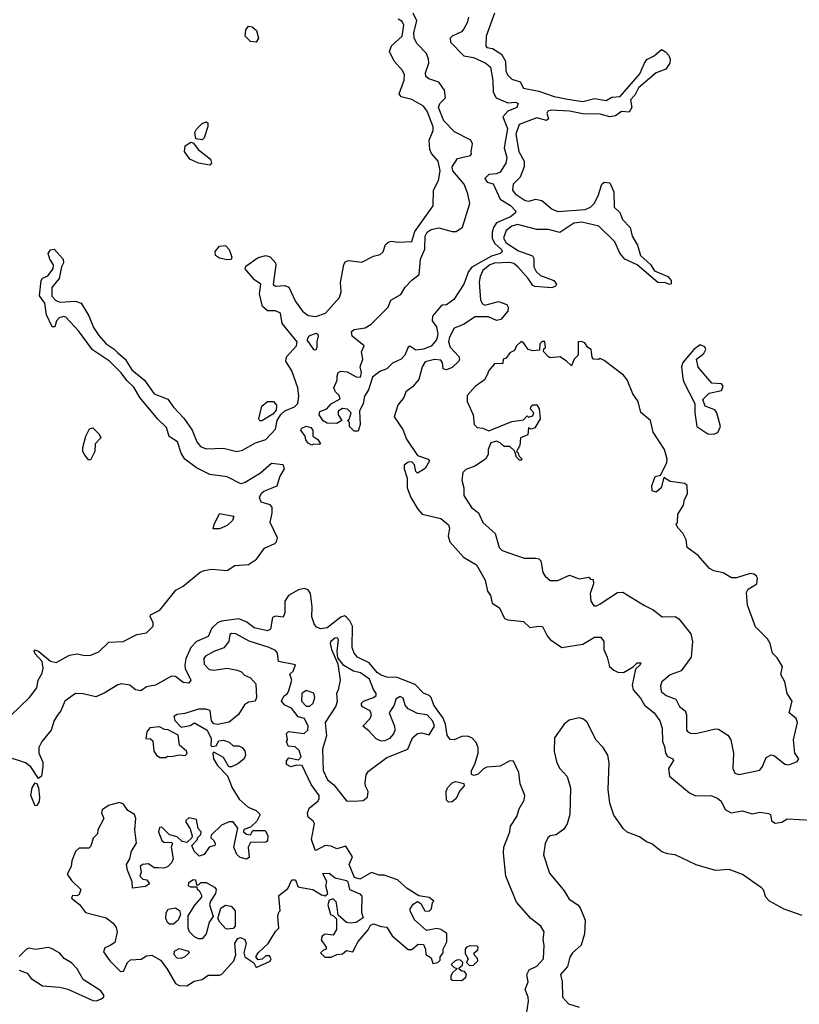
# Model space of a CAD drawing. Extents: x 2380107 to 2585170, y 384273 to 546161.
# Tile 296 of 331: x 2556395 to 2560450, y 461618 to 466741. Entities that reach past the tile are written whole.
import ezdxf

# ---------------------------------------------------------------- set-up
doc = ezdxf.new("R2010")
doc.units = 0

msp = doc.modelspace()

# ---------------------------------------------------------------- linework, layer by layer
at = {"layer": '0CON05XD'}
for points in [[(2556905, 465007.1), (2556944.8, 464974.8), (2556978.9, 464918.9), (2557045.2, 464865.2), (2557094.8, 464794.8), (2557166, 464766), (2557194.8, 464724.8), (2557248.6, 464668.6), (2557291.8, 464605), (2557317.5, 464545), (2557335, 464520.8), (2557365, 464508.8), (2557455, 464511.2), (2557525.2, 464494.8), (2557555, 464501.9), (2557621, 464539), (2557675, 464557.3), (2557725, 464611.4), (2557734.5, 464655.6), (2557753, 464687), (2557774.3, 464705.7), (2557825, 464726), (2557841.4, 464745), (2557846.9, 464783.1), (2557841.5, 464825), (2557810, 464915), (2557779.1, 464965), (2557783.4, 464986.6), (2557835.8, 465045), (2557838, 465065), (2557823.5, 465083.5), (2557760.8, 465160.8), (2557752.5, 465215), (2557726.1, 465226.1), (2557685, 465226), (2557658.6, 465248.6), (2557641.9, 465315), (2557650, 465365), (2557617.4, 465387.4), (2557576, 465435), (2557568.8, 465445), (2557571.7, 465458.3), (2557636.1, 465503.9), (2557675, 465514), (2557697.9, 465507.9), (2557725, 465476.7), (2557728, 465465), (2557714.2, 465364.2), (2557725, 465354.2), (2557775, 465358.6), (2557795, 465349.2), (2557829.4, 465275), (2557866.7, 465225), (2557895, 465202.1), (2557935, 465197.5), (2557985.7, 465215), (2558058.8, 465295), (2558067.5, 465325), (2558064.2, 465374.2), (2558080.8, 465465), (2558088.8, 465481.2), (2558105, 465488.6), (2558175, 465479.5), (2558235, 465510), (2558270.7, 465519.3), (2558285, 465533.8), (2558298.5, 465571.5), (2558314.5, 465585.6), (2558329.6, 465589.5), (2558364.6, 465584.5), (2558435, 465586.7), (2558451.1, 465638.9), (2558546.6, 465773.4), (2558547.1, 465855), (2558574.2, 465905), (2558581.8, 465955), (2558571.8, 466005), (2558536.5, 466045), (2558529.1, 466065), (2558525.4, 466115), (2558545.3, 466164.7), (2558546.1, 466183.9), (2558515, 466265.7), (2558495, 466291.1), (2558435, 466326.5), (2558380, 466340), (2558369.2, 466355), (2558395, 466426.7), (2558396.9, 466455), (2558386.3, 466476.3), (2558342.9, 466525), (2558319.2, 466575), (2558330, 466605), (2558384.6, 466655.4), (2558392.9, 466712.9), (2558385, 466731.2), (2558364.5, 466744.5)], [(2558895.2, 465524.8), (2558849.6, 465510.4), (2558746.2, 465453.8), (2558729.3, 465430.7), (2558706, 465365), (2558653.8, 465285), (2558615, 465257.5), (2558595, 465256.7), (2558585, 465250), (2558541.7, 465198.3), (2558540, 465175), (2558563.9, 465143.9), (2558570, 465105), (2558563.8, 465075), (2558535, 465042.5), (2558495, 465026.7), (2558455, 465021.2), (2558425, 465042.5), (2558415, 465037.5), (2558398.8, 464995), (2558380, 464975), (2558335, 464953.8), (2558305, 464924), (2558269.2, 464910.8), (2558229.6, 464880.5), (2558210, 464815), (2558188.3, 464781.7), (2558181.2, 464745), (2558162.5, 464705), (2558166.2, 464635), (2558155, 464600), (2558135, 464600), (2558110, 464625), (2558110, 464645), (2558100, 464655), (2558108.3, 464661.7), (2558120, 464695), (2558100, 464715), (2558075, 464717.5), (2558052.5, 464705), (2558052.5, 464685), (2558070, 464655), (2558045, 464640), (2557995, 464641.2), (2557974.3, 464654.3), (2557953.3, 464685), (2557957, 464703), (2557993.6, 464716.4), (2558015, 464742.5), (2558061.7, 464768.3), (2558057.5, 464785), (2558037.5, 464805), (2558030, 464825), (2558046.7, 464865), (2558047, 464887), (2558052.5, 464905), (2558065, 464912.5), (2558099.3, 464909.3), (2558145, 464882.5), (2558168.3, 464881.7), (2558172.5, 464905), (2558166.7, 464935), (2558180, 464975), (2558173, 465013), (2558186.7, 465045), (2558125, 465093.8), (2558120.4, 465119.5), (2558135, 465130), (2558192.1, 465137.9), (2558223, 465157), (2558312.5, 465245), (2558325, 465282.5), (2558378.3, 465311.7), (2558400.4, 465349.5), (2558434.1, 465385.9), (2558472.5, 465415), (2558479.5, 465495), (2558502.1, 465547.9), (2558504, 465615), (2558515, 465635.6), (2558535, 465650), (2558575, 465657.8), (2558645, 465638.9), (2558665, 465639.4), (2558698.6, 465661.4), (2558736.2, 465785), (2558725.7, 465835.7), (2558706.9, 465885), (2558648.6, 465955), (2558644.6, 465975), (2558671.7, 466018.3), (2558740, 466035), (2558746.1, 466043.9), (2558743.9, 466053.9), (2558750, 466095), (2558741.2, 466115), (2558657.7, 466157.7), (2558601.4, 466215), (2558573.2, 466285), (2558580.9, 466305), (2558609.4, 466335), (2558605.6, 466375), (2558575.6, 466415.6), (2558522.7, 466432.7), (2558507.5, 466445), (2558506.2, 466465), (2558524, 466515), (2558522, 466535), (2558510.8, 466565), (2558462.1, 466615), (2558446.8, 466645), (2558445.3, 466675), (2558460.3, 466735), (2558441.9, 466775)], [(2558865.5, 466774.5), (2558821.9, 466655), (2558820, 466605), (2558825, 466596.7), (2558855, 466591.4), (2558901.3, 466561.3), (2558922.7, 466525), (2558924.5, 466475), (2558932.5, 466455), (2558955, 466432.5), (2558997.9, 466417.9), (2559015, 466384.4), (2559095, 466368.7), (2559175, 466340.9), (2559245, 466326.9), (2559325, 466316), (2559385, 466331.5), (2559445, 466321.5), (2559475, 466337.5), (2559518, 466342), (2559621.1, 466458.9), (2559644.5, 466515), (2559656.6, 466533.4), (2559695, 466552.9), (2559733.3, 466586.7), (2559755, 466574.3), (2559772.2, 466555), (2559778.9, 466535), (2559776.9, 466515), (2559755.5, 466484.5), (2559705, 466464.2), (2559613.3, 466386.7), (2559595, 466348), (2559572.5, 466325), (2559579.4, 466285), (2559565, 466260), (2559525, 466263.3), (2559495, 466241.1), (2559465, 466235.4), (2559415, 466250), (2559325, 466250.9), (2559255.3, 466265.3), (2559160.3, 466269.7), (2559142.5, 466265), (2559137.5, 466255), (2559146, 466225), (2559135, 466216.7), (2559085, 466230.8), (2558994, 466196), (2558975.5, 466145), (2558991.2, 466055), (2559018.6, 466005), (2559020, 465975), (2558997.7, 465922.3), (2558961.5, 465885), (2558958.2, 465855), (2558972.2, 465835), (2559025, 465800), (2559045, 465796.4), (2559077.5, 465807.5), (2559110.7, 465800.7), (2559164.5, 465755), (2559195, 465742.7), (2559337.2, 465752.8), (2559364.5, 465765.5), (2559384, 465785), (2559403.8, 465825), (2559422.5, 465885), (2559435, 465896.7), (2559465, 465892.5), (2559486.4, 465846.4), (2559486.7, 465765), (2559517.3, 465737.3), (2559531.2, 465701.2), (2559569.7, 465659.7), (2559580.8, 465615), (2559608.1, 465568.1), (2559624.5, 465514.5), (2559676.6, 465466.6), (2559697.5, 465435), (2559766.7, 465405), (2559783.3, 465385), (2559783, 465367), (2559775, 465363.3), (2559755, 465371.2), (2559715, 465373.8), (2559606.2, 465466.2), (2559542, 465495), (2559516.6, 465526.6), (2559490, 465585), (2559407.4, 465667.4), (2559318.6, 465688.5), (2559278.3, 465681.7), (2559205, 465634.5), (2559145, 465648.8), (2559085, 465649.1), (2558985, 465675.8), (2558955, 465666.8), (2558925, 465644.5), (2558911.1, 465605), (2558925, 465580), (2558989.2, 465539.2), (2559063.2, 465513.2), (2559069.3, 465499.3), (2559069.6, 465455), (2559081.2, 465431.2), (2559105, 465410.6), (2559173.3, 465385), (2559186.7, 465365), (2559182.5, 465355), (2559163.9, 465346.1), (2559075, 465352.9), (2559065, 465358), (2559040.6, 465395), (2558986.1, 465456.1), (2558965, 465472), (2558945, 465478.1), (2558865.2, 465475.2), (2558841.3, 465465), (2558804.3, 465435.7), (2558790, 465405), (2558785.9, 465375.9), (2558792.1, 465282.1), (2558802.3, 465262.3), (2558815, 465255.6), (2558885, 465275.6), (2558929.3, 465259.3), (2558936.7, 465245), (2558934, 465225), (2558898.6, 465181.4), (2558875, 465176.2), (2558834.5, 465194.5), (2558765, 465196), (2558704, 465155), (2558655, 465135.6), (2558630.6, 465089.4), (2558626.5, 465065), (2558635, 465038), (2558679.6, 464989.5), (2558683.3, 464975), (2558678.8, 464965), (2558645, 464930.8), (2558615, 464920), (2558597.5, 464925), (2558594.2, 464955), (2558585, 464969.2), (2558553.4, 464973.4), (2558505, 464961.5), (2558488.5, 464935), (2558471.2, 464868.8), (2558439.1, 464830.9), (2558404, 464805), (2558393.8, 464775), (2558361.9, 464735), (2558343.5, 464675), (2558388.5, 464608.5), (2558408, 464558), (2558465, 464473.3), (2558520, 464455), (2558527.5, 464445), (2558505, 464406.7), (2558465, 464382.5), (2558455, 464390), (2558448.8, 464425), (2558435, 464440), (2558415, 464438.8), (2558395.9, 464424.1), (2558394.3, 464405), (2558410, 464355), (2558410, 464305), (2558429.4, 464255), (2558466.5, 464195), (2558488.7, 464168.7), (2558585, 464146.2), (2558625, 464112.5), (2558631.2, 464095), (2558624.1, 464054.1), (2558633.3, 464025), (2558703.8, 463943.8), (2558770.6, 463905), (2558815.7, 463825), (2558828, 463768), (2558843.8, 463745), (2558853.3, 463705), (2558890.8, 463680.8), (2558916.1, 463626.1), (2558935, 463618.8), (2559015, 463610), (2559048.3, 463578.3), (2559095, 463586.2), (2559115, 463583.3), (2559139.2, 463535), (2559155, 463516.2), (2559215, 463474.3), (2559325, 463492), (2559385, 463528.8), (2559418.3, 463528.3), (2559433.3, 463505), (2559433.8, 463465), (2559451.2, 463425), (2559462.5, 463375), (2559485, 463355.8), (2559505.8, 463345.8), (2559535, 463344.4), (2559586.1, 463373.9), (2559607.5, 463395), (2559626.2, 463395), (2559623.3, 463385), (2559598.8, 463361.2), (2559580.9, 463279.1), (2559586.7, 463255), (2559625, 463211.4), (2559645.5, 463175), (2559695.7, 463135), (2559725, 463093.3), (2559737.8, 463055), (2559738, 462985), (2559749.1, 462959.1), (2559754.2, 462925), (2559765, 462908), (2559792.5, 462895), (2559796.1, 462886.1), (2559770, 462845), (2559774.5, 462805), (2559878.8, 462718.8), (2559907.5, 462705), (2559993.3, 462703.3), (2560025, 462691.4), (2560044.6, 462674.5), (2560065, 462630.8), (2560095, 462614.5), (2560155, 462625.5), (2560205, 462608.6), (2560245, 462617.5), (2560290, 462610), (2560300, 462605), (2560305, 462572.5), (2560325, 462560), (2560360, 462565), (2560387, 462583), (2560515, 462576)], [(2558728.8, 466755), (2558722, 466725), (2558705, 466693.3), (2558692.7, 466677.3), (2558644.2, 466655), (2558634.3, 466645), (2558635.8, 466625), (2558705, 466552.5), (2558755, 466544.3), (2558820, 466515), (2558844.5, 466495), (2558856.5, 466425), (2558857.3, 466365), (2558874.2, 466335), (2558935, 466308.5), (2558975, 466312), (2558988, 466305), (2558980.8, 466285), (2558933.9, 466266.1), (2558908.5, 466235), (2558932.3, 466175), (2558915.4, 466075), (2558928.4, 466025), (2558924.6, 465995), (2558895, 465948), (2558875, 465938.8), (2558835, 465936.2), (2558814.3, 465915), (2558827.5, 465895), (2558857.3, 465887.3), (2558895, 465807.5), (2558948.6, 465775), (2558975.8, 465745), (2558972.5, 465735), (2558948.6, 465715), (2558875.4, 465684.6), (2558859.2, 465660.8), (2558852.1, 465635), (2558853.4, 465603.4), (2558866.1, 465576.1), (2558900.8, 465545), (2558904.5, 465535), (2558895.2, 465524.8)], [(2557625, 466623.5), (2557595, 466627.8), (2557568.1, 466655), (2557570.7, 466689.3), (2557585, 466707.5), (2557605, 466704), (2557627.1, 466685), (2557638.1, 466645), (2557625, 466623.5)], [(2557345, 466116.7), (2557311.2, 466121.2), (2557307.1, 466155), (2557315, 466171.2), (2557345, 466201.2), (2557365, 466210), (2557373.8, 466203.8), (2557374, 466185), (2557354, 466126), (2557345, 466116.7)], [(2557385, 465984), (2557325, 465994.4), (2557280.6, 466015), (2557252.5, 466055), (2557256, 466085), (2557285, 466103.8), (2557299.3, 466099.3), (2557323.8, 466065), (2557387.5, 466015), (2557393.8, 465995), (2557385, 465984)], [(2557475, 465491.1), (2557435, 465500.8), (2557413.8, 465515), (2557411.2, 465535), (2557435, 465562.5), (2557465, 465566.5), (2557484.5, 465545), (2557498.8, 465505), (2557495, 465493.8), (2557475, 465491.1)], [(2556349.1, 463120.9), (2556446, 463214), (2556483.9, 463265), (2556492.1, 463305), (2556511.7, 463341.7), (2556517, 463367), (2556512.4, 463402.4), (2556475, 463441.2), (2556470, 463455), (2556475, 463463.3), (2556495, 463454), (2556555, 463403.1), (2556585, 463397.3), (2556655, 463435.3), (2556695, 463440.9), (2556735, 463432.3), (2556765, 463435.4), (2556807.8, 463452.2), (2556858.2, 463501.8), (2556933.6, 463506.4), (2557005, 463542.5), (2557055, 463550.5), (2557089.6, 463585), (2557089.1, 463605), (2557073.8, 463635), (2557076.2, 463643.8), (2557125, 463668.5), (2557207.7, 463772.3), (2557245, 463793.2), (2557333.5, 463866.5), (2557354.2, 463875.8), (2557395, 463881.6), (2557475, 463874.6), (2557515, 463901.9), (2557585, 463906.8), (2557626.2, 463935), (2557669, 463991), (2557721.9, 464015), (2557731.8, 464025), (2557736, 464045), (2557698.5, 464125), (2557709.2, 464175), (2557708.8, 464205), (2557697.7, 464217.7), (2557650.9, 464230.9), (2557641.9, 464255), (2557652.4, 464277.6), (2557665, 464288.6), (2557735, 464316.2), (2557747.7, 464362.3), (2557772.5, 464405), (2557766.2, 464425), (2557705, 464431.5), (2557648.7, 464381.3), (2557567.6, 464332.4), (2557545, 464326.4), (2557475, 464362.2), (2557385, 464374.7), (2557315, 464410), (2557253.9, 464453.9), (2557235.7, 464485), (2557215.9, 464545), (2557173.2, 464573.2), (2557158.8, 464618.8), (2557113, 464663), (2557020, 464775), (2556988.7, 464828.7), (2556953.1, 464863.1), (2556923.7, 464903.7), (2556863.1, 464965), (2556773.5, 465023.5), (2556701.9, 465121.9), (2556635, 465192.9), (2556625, 465197.1), (2556600, 465190), (2556586.2, 465175), (2556577.3, 465142.7), (2556565, 465143.8), (2556535.6, 465205.6), (2556526.9, 465266.9), (2556498.8, 465305), (2556507.5, 465385), (2556513.9, 465396.1), (2556541.7, 465408.3), (2556568.8, 465445), (2556571.2, 465465), (2556551.4, 465495), (2556544.2, 465525), (2556555, 465543.3), (2556575, 465546.7), (2556621.2, 465495), (2556623.9, 465476.1), (2556613.3, 465455), (2556601.2, 465395), (2556562.2, 465347.8), (2556562.9, 465302.9), (2556582.3, 465282.3), (2556605, 465271.9), (2556685, 465276.9), (2556715, 465265.7), (2556755, 465200), (2556779.4, 465139.4), (2556807.4, 465097.4), (2556845.4, 465055.3), (2556887, 465027), (2556905, 465007.1)], [(2557935, 465023.3), (2557942.5, 465035), (2557942, 465065), (2557950, 465095), (2557946.2, 465105), (2557935, 465109.2), (2557900, 465095), (2557888.8, 465075), (2557923.3, 465025), (2557935, 465023.3)], [(2560135, 462814), (2560245, 462836.7), (2560258.8, 462855), (2560277, 462903), (2560303.6, 462916.4), (2560320.7, 462910.7), (2560375, 462866.7), (2560396.4, 462863.6), (2560439.3, 462880.7), (2560447.5, 462895), (2560427.5, 462925), (2560420, 462995), (2560441.2, 463085), (2560433.3, 463105), (2560397.5, 463135), (2560413.3, 463195), (2560386.7, 463235), (2560375.7, 463295.7), (2560353.6, 463333.6), (2560363.3, 463375), (2560335, 463420), (2560310, 463445), (2560298, 463495), (2560285, 463520), (2560221.7, 463581.7), (2560181.2, 463695), (2560175, 463760), (2560185, 463777.5), (2560230, 463805), (2560232.5, 463835), (2560227.5, 463845), (2560215.9, 463855.9), (2560195, 463859.2), (2560123, 463837), (2560097, 463837), (2560055, 463863.3), (2560005, 463873.8), (2559982.5, 463885), (2559925, 463952.5), (2559867.5, 463995), (2559862.5, 464035), (2559845, 464070), (2559820, 464095), (2559810, 464115), (2559817.5, 464125), (2559818.3, 464168.3), (2559847.5, 464215), (2559853.3, 464245), (2559868.8, 464275), (2559867, 464317), (2559855, 464328), (2559778, 464338), (2559745, 464360), (2559732.5, 464305), (2559705, 464282.5), (2559685, 464290), (2559683.6, 464316.4), (2559700, 464365), (2559728.3, 464371.7), (2559761.2, 464435), (2559763.8, 464455), (2559749.2, 464505), (2559690, 464595), (2559675.7, 464655), (2559626.6, 464696.6), (2559612.5, 464755), (2559584.3, 464794.3), (2559555, 464866.7), (2559535, 464891.2), (2559435, 464967.5), (2559415, 464977.5), (2559405, 464972.5), (2559380, 464975), (2559372.5, 464985), (2559367.5, 465025), (2559350, 465035), (2559335, 465060), (2559315, 465067.5), (2559300, 465065), (2559300, 464995), (2559280, 464975), (2559265, 464940), (2559240, 464965), (2559206.4, 464986.4), (2559155, 464982.5), (2559145, 464987.5), (2559120, 465015), (2559121.7, 465028.3), (2559130, 465035), (2559127, 465067), (2559113, 465067), (2559100, 465055), (2559098.3, 465021.7), (2559065, 465017.5), (2559040, 465025), (2559018.3, 465058.3), (2559003, 465067), (2558980, 465045), (2558969.3, 465020.7), (2558945, 465007.5), (2558925, 464980), (2558910, 464975), (2558908.3, 464951.7), (2558865, 464950), (2558835, 464916.7), (2558827, 464893), (2558813.2, 464866.8), (2558765, 464832), (2558723.3, 464785), (2558723.3, 464755), (2558753.3, 464685), (2558760, 464635), (2558775, 464620), (2558805, 464616.7), (2558835, 464602.5), (2558955, 464650), (2559015, 464660), (2559035, 464680), (2559042.5, 464672.5), (2559065, 464680), (2559070, 464695), (2559052.5, 464715), (2559055, 464730), (2559065, 464737.5), (2559085, 464737.5), (2559097, 464717), (2559102.5, 464665), (2559075, 464617.5), (2559055, 464610), (2559041.7, 464618.3), (2559038.3, 464581.7), (2559000, 464565), (2558997.5, 464525), (2558980, 464495), (2558988.3, 464488.3), (2558991.7, 464471.7), (2559007, 464457), (2559005, 464450), (2558995, 464450), (2558980, 464465), (2558968.3, 464498.3), (2558945, 464520), (2558915, 464520), (2558895, 464540), (2558875, 464547.5), (2558845, 464540), (2558832.5, 464505), (2558831.7, 464478.3), (2558817.5, 464455), (2558762, 464418), (2558715, 464400), (2558700.8, 464385), (2558694.2, 464345), (2558706.2, 464305), (2558706.2, 464265), (2558745, 464203.3), (2558782.5, 464175), (2558803.8, 464125), (2558868.1, 464068.1), (2558890, 463995), (2558905, 463980), (2559019.7, 463939.7), (2559079.4, 463939.4), (2559095.7, 463935.7), (2559106.7, 463925), (2559116.2, 463865), (2559128.8, 463845), (2559155, 463824), (2559195, 463822.5), (2559255, 463851.2), (2559305, 463832.5), (2559355, 463840), (2559365, 463830), (2559378.3, 463828.3), (2559380, 463805), (2559362.5, 463755), (2559366.7, 463715), (2559382, 463692), (2559395, 463691.2), (2559415, 463701.2), (2559505, 463760), (2559533, 463763), (2559645, 463692.5), (2559690.7, 463670.7), (2559737.5, 463635), (2559805, 463636.7), (2559823.9, 463623.9), (2559886.2, 463545), (2559894, 463505), (2559888, 463425), (2559835, 463353.8), (2559777.9, 463332.1), (2559734.4, 463295.6), (2559728, 463275), (2559731.2, 463245), (2559757.5, 463225), (2559807.5, 463205), (2559827, 463167), (2559856.7, 463145), (2559863.3, 463125), (2559864, 463045), (2559870, 463035), (2559885, 463028), (2559912.3, 463027.7), (2560015, 463052), (2560029.6, 463049.5), (2560077.7, 463017.7), (2560094.1, 462994.1), (2560108, 462925), (2560103.8, 462845), (2560115, 462820), (2560135, 462814)], [(2560005, 464583.8), (2560025.9, 464594.1), (2560040, 464625), (2560022, 464695), (2560011.4, 464711.4), (2559960.3, 464730.3), (2559948.8, 464765), (2559981.5, 464798.5), (2560045, 464812), (2560053.8, 464835), (2560045, 464845.7), (2559995, 464850), (2559923.8, 464933.8), (2559915.8, 464975), (2559953.3, 465005), (2559963.3, 465025), (2559959.6, 465039.5), (2559935, 465048.8), (2559902, 465025), (2559845, 464956.7), (2559838, 464935), (2559844.3, 464874.3), (2559848.8, 464855), (2559906.2, 464745), (2559906.2, 464695), (2559917.5, 464625), (2559975, 464586.2), (2560005, 464583.8)], [(2557655, 464653.8), (2557645, 464653.8), (2557639.2, 464665), (2557655, 464730), (2557685, 464753.8), (2557715, 464754.4), (2557730.6, 464735), (2557730, 464710), (2557711.5, 464688.5), (2557655, 464653.8)], [(2556755, 464450), (2556733.8, 464475), (2556723.3, 464495), (2556723.8, 464515), (2556738.6, 464575), (2556758.3, 464611.7), (2556775, 464617.5), (2556808.8, 464585), (2556816.7, 464565), (2556788, 464535), (2556785.6, 464494.4), (2556765, 464452.5), (2556755, 464450)], [(2557915, 464527.5), (2557895, 464537.5), (2557883.3, 464555), (2557880, 464575), (2557857.5, 464605), (2557863.3, 464615), (2557885, 464626.7), (2557909.3, 464619.3), (2557920, 464605), (2557920, 464575), (2557946.4, 464556.4), (2557960, 464535), (2557955, 464530), (2557925, 464532.5), (2557915, 464527.5)], [(2557435, 464092.5), (2557402.5, 464092.5), (2557406.7, 464115), (2557435, 464172.5), (2557508.3, 464158.3), (2557502.5, 464135), (2557475, 464110), (2557435, 464092.5)], [(2559031.8, 461565), (2559041.4, 461635), (2559040.8, 461655), (2559024.3, 461695), (2559040, 461735), (2559032.7, 461772.7), (2559045, 461798), (2559085, 461815.8), (2559120.6, 461855), (2559123.6, 461925), (2559118.6, 461955), (2559124, 461995), (2559106, 462025), (2559054.6, 462064.6), (2558979.1, 462149.1), (2558923.9, 462283.9), (2558910.9, 462405), (2558913.7, 462436.3), (2558944.4, 462515), (2558947.5, 462545), (2558981.5, 462595), (2558992.9, 462635), (2559019.5, 462680.5), (2559022.5, 462705), (2558997.7, 462765), (2558990.9, 462825), (2558963.8, 462883.8), (2558945, 462884.5), (2558895, 462856.7), (2558825, 462851.1), (2558807.5, 462842.5), (2558780, 462815), (2558758.8, 462808.8), (2558745, 462813.3), (2558744.4, 462835), (2558762, 462868), (2558779.6, 462925), (2558780.8, 462955), (2558769.6, 462980.5), (2558746.5, 463005), (2558725, 463013.8), (2558695, 463010.8), (2558655, 462994.4), (2558635, 462995.7), (2558618.7, 463018.7), (2558609.6, 463075), (2558597.1, 463107.1), (2558550, 463175), (2558534.7, 463214.7), (2558525, 463224.4), (2558495, 463236.8), (2558451.6, 463281.6), (2558358.3, 463318.3), (2558305, 463320), (2558275, 463330.7), (2558255, 463344.7), (2558213.5, 463395), (2558152.5, 463425), (2558135, 463445.7), (2558124.2, 463474.2), (2558126.2, 463585), (2558112.9, 463612.9), (2558095, 463633.1), (2558085, 463638.5), (2558065, 463633.1), (2557995, 463576.7), (2557961.9, 463571.9), (2557939.8, 463579.8), (2557927.1, 463597.1), (2557914.6, 463635), (2557916.6, 463686.6), (2557907.8, 463755), (2557895, 463775.4), (2557875, 463780.8), (2557846.2, 463775), (2557793.1, 463745), (2557774.1, 463715), (2557774.6, 463655), (2557765, 463632.9), (2557725, 463636.9), (2557709.4, 463630.6), (2557699.3, 463570.7), (2557685, 463561.2), (2557615, 463577.5), (2557576.3, 463606.3), (2557535, 463623.2), (2557445, 463611.7), (2557425, 463603.6), (2557394.8, 463575.2), (2557375, 463531.2), (2557315, 463506), (2557285.3, 463475), (2557260, 463415), (2557253.9, 463385), (2557256.2, 463365), (2557285.6, 463305), (2557275, 463288.8), (2557245, 463292.9), (2557205, 463322.9), (2557185, 463325.6), (2557101.2, 463278.8), (2557055, 463270), (2557025, 463249.2), (2556998, 463255), (2556968.3, 463278.3), (2556925, 463285.4), (2556905, 463280), (2556835, 463236.1), (2556791.6, 463218.4), (2556725, 463233.6), (2556685, 463234.7), (2556630.7, 463195), (2556610.2, 463145), (2556595, 463126.9), (2556575.5, 463095.6), (2556558.9, 463045), (2556510.2, 462985), (2556494.8, 462955), (2556494.1, 462924.1), (2556515, 462877.5), (2556515.5, 462855), (2556509.2, 462805), (2556493.3, 462793.3), (2556453.4, 462853.4), (2556425.3, 462875.3), (2556315, 462910.2)], [(2557265, 461713.3), (2557302.3, 461737.7), (2557343.6, 461746.4), (2557375, 461770), (2557435, 461770), (2557446.7, 461775), (2557510, 461845), (2557518.8, 461875), (2557513.9, 461936.1), (2557530, 461960), (2557543.6, 461966.4), (2557565.9, 461955.9), (2557573.8, 461935), (2557561.2, 461885), (2557566.7, 461865), (2557613, 461833), (2557625, 461810), (2557698.3, 461841.7), (2557702.5, 461855), (2557695, 461870), (2557675, 461870), (2557657, 461853), (2557635, 461850), (2557623.3, 461865), (2557635, 461886.7), (2557687.5, 461935), (2557725, 461997.5), (2557742.5, 462015), (2557737.5, 462075), (2557742.5, 462097.5), (2557750, 462105), (2557742.5, 462185), (2557789.3, 462220.7), (2557810, 462265), (2557830, 462265), (2557841.7, 462231.7), (2557848.3, 462228.3), (2557920, 462215), (2557965, 462187.5), (2557985, 462182.5), (2557997.5, 462195), (2557987.5, 462235), (2557992.5, 462255), (2557971.7, 462298.3), (2558005, 462300), (2558036.4, 462276.4), (2558095, 462262.5), (2558102.5, 462255), (2558110, 462215), (2558165, 462192.5), (2558175, 462180), (2558173.8, 462095), (2558181.7, 462068.3), (2558145, 462044.3), (2558115, 462040), (2558094.4, 462044.4), (2558051.7, 462081.7), (2558047, 462123), (2558041.7, 462151.7), (2558025, 462167.5), (2558005, 462160), (2557997.5, 462135), (2558012.5, 462085), (2558028.3, 462078.3), (2558042.5, 462062.5), (2558043.6, 462006.4), (2558025, 461977.5), (2557985, 461982.5), (2557968.3, 461971.7), (2557963.6, 461953.6), (2557990, 461915), (2557990, 461905), (2557975, 461900), (2557960, 461885), (2557983, 461863), (2558015, 461862.5), (2558045, 461877.5), (2558075, 461880), (2558095, 461897.5), (2558128.3, 461891.7), (2558156.2, 461945), (2558207.5, 462005), (2558220.7, 462029.3), (2558235, 462037.5), (2558275, 462023.3), (2558305, 462020), (2558333.3, 461975), (2558415, 461903.8), (2558435, 461903.3), (2558468.3, 461931.7), (2558495, 461930), (2558506.7, 461905), (2558507, 461877), (2558535, 461860), (2558545, 461830), (2558570, 461835), (2558581.7, 461848.3), (2558582.5, 461865), (2558597.5, 461885), (2558597.5, 461905), (2558617, 461943), (2558617, 461987), (2558585, 462007.5), (2558565, 462012.5), (2558511.7, 462001.7), (2558448.3, 462058.3), (2558426, 462105), (2558426, 462115), (2558441.2, 462138.8), (2558465, 462153.3), (2558482.3, 462142.3), (2558502.5, 462105), (2558525, 462103.3), (2558537.5, 462115), (2558543, 462147), (2558550, 462155), (2558525, 462173.3), (2558471.7, 462181.7), (2558411.2, 462221.2), (2558360, 462265), (2558290.9, 462289.1), (2558265, 462290), (2558225, 462303.3), (2558165, 462270), (2558137, 462277), (2558108.8, 462345), (2558126.1, 462386.1), (2558091.7, 462441.7), (2558045, 462426.7), (2558015, 462440), (2557985, 462444), (2557935, 462417.5), (2557930, 462425), (2557912.9, 462475), (2557928.3, 462558.3), (2557921.7, 462571.7), (2557895, 462592.5), (2557892, 462615), (2557901.7, 462638.3), (2557945.8, 462675), (2557953, 462687), (2557952.9, 462705), (2557911.4, 462761.4), (2557865, 462860), (2557835, 462862.5), (2557805, 462853.8), (2557782.5, 462865), (2557782.5, 462885), (2557795, 462900), (2557845, 462890), (2557860, 462905), (2557848.3, 462938.3), (2557827.5, 462957.5), (2557791.7, 462961.7), (2557782.5, 462985), (2557787.5, 462995), (2557783, 463027), (2557793.3, 463036.7), (2557875, 463027.5), (2557893.3, 463045), (2557895.8, 463065.8), (2557876.7, 463105), (2557844.3, 463114.3), (2557809.6, 463159.5), (2557773.9, 463173.9), (2557757.5, 463195), (2557769.3, 463220.7), (2557787.5, 463235), (2557795, 463250), (2557810, 463305), (2557800, 463335), (2557818.3, 463351.7), (2557830, 463385), (2557741.7, 463401.7), (2557735.8, 463445.8), (2557725, 463458.8), (2557692.5, 463475), (2557588.3, 463508.3), (2557520, 463545), (2557497, 463547), (2557488.3, 463541.7), (2557483.3, 463505), (2557457.5, 463472.5), (2557405, 463453.8), (2557361.2, 463428.8), (2557352.3, 463417.7), (2557355, 463387.5), (2557380.4, 463360.5), (2557405, 463356.2), (2557475, 463366.2), (2557527, 463357), (2557548.3, 463348.3), (2557565, 463330), (2557595, 463317.5), (2557623.3, 463285), (2557626.7, 463215), (2557620, 463195), (2557585, 463190), (2557565, 463176.2), (2557533.4, 463126.6), (2557485, 463086.7), (2557425, 463073.8), (2557405, 463077.5), (2557393.6, 463093.6), (2557386.2, 463146.2), (2557363.6, 463153.6), (2557325, 463153.8), (2557255, 463131.2), (2557215, 463126.7), (2557197.5, 463115), (2557202.5, 463095), (2557235, 463060), (2557281.7, 463068.3), (2557305, 463082.5), (2557370, 463045), (2557391.7, 463001.7), (2557390, 462965), (2557395, 462960), (2557416.4, 462963.6), (2557431.7, 462988.3), (2557455, 462992.5), (2557485, 462982.5), (2557505, 462963.3), (2557535, 462962.5), (2557552.5, 462955), (2557567, 462937), (2557570, 462915), (2557562.5, 462895), (2557530.7, 462869.3), (2557497, 462853), (2557483, 462853), (2557455, 462902.5), (2557405, 462930), (2557400, 462925), (2557403.3, 462895), (2557425, 462860), (2557477, 462807), (2557500, 462745), (2557537.5, 462685), (2557584.2, 462644.2), (2557626.1, 462626.1), (2557646.4, 462606.4), (2557629.3, 462570.7), (2557595, 462540), (2557561.7, 462528.3), (2557560, 462515), (2557575, 462502.5), (2557595, 462500), (2557608.3, 462521.7), (2557672.5, 462522.5), (2557686.1, 462496.1), (2557683.6, 462466.4), (2557675, 462461.2), (2557595, 462460), (2557583.3, 462435), (2557588.3, 462381.7), (2557575, 462373.8), (2557541.7, 462381.7), (2557525, 462397.5), (2557510, 462435), (2557530, 462535), (2557505, 462567.5), (2557485, 462567.5), (2557445, 462550), (2557391.7, 462498.3), (2557390, 462485), (2557405, 462470), (2557412.5, 462455), (2557410, 462445), (2557380, 462435), (2557355, 462397.5), (2557328.3, 462388.3), (2557302.5, 462415), (2557290, 462445), (2557320, 462475), (2557320, 462485), (2557338.3, 462501.7), (2557340, 462515), (2557323, 462533), (2557315, 462580), (2557275, 462587.5), (2557260, 462575), (2557260, 462565), (2557281.7, 462531.7), (2557292.5, 462495), (2557290, 462485), (2557265, 462460), (2557240, 462465), (2557215, 462490), (2557175, 462500), (2557135, 462540), (2557121.7, 462538.3), (2557117.5, 462515), (2557135, 462470), (2557145, 462462.5), (2557185, 462460), (2557190, 462455), (2557182.5, 462435), (2557194, 462375), (2557185, 462353.3), (2557165, 462333.3), (2557145, 462326.2), (2557115, 462327.5), (2557095, 462327.5), (2557065, 462348.8), (2557033.9, 462346.1), (2557022.5, 462335), (2557026.4, 462306.4), (2557020, 462285), (2557035, 462270), (2557056.1, 462266.1), (2557070, 462245), (2557049.3, 462230.7), (2556981.7, 462221.7), (2556981.2, 462255), (2556956.1, 462316.1), (2556951.2, 462345), (2556967.5, 462375), (2556977.5, 462415), (2557002.7, 462457.3), (2556993.9, 462526.1), (2557000, 462585), (2556992.5, 462605), (2556957, 462627), (2556935, 462660), (2556915, 462668.8), (2556857.5, 462652.5), (2556825, 462630), (2556820, 462615), (2556832.5, 462585), (2556802.5, 462525), (2556800, 462505), (2556778.3, 462481.7), (2556765, 462440), (2556755, 462430), (2556705, 462430), (2556686.4, 462413.6), (2556666.7, 462365), (2556662.5, 462335), (2556642.5, 462295), (2556665, 462262.5), (2556713.3, 462215), (2556705, 462190), (2556693, 462183), (2556670, 462185), (2556665, 462170), (2556707, 462137), (2556737.5, 462095), (2556845, 462068.6), (2556880.9, 462040.9), (2556897.7, 462017.7), (2556901.5, 461995), (2556890.6, 461939.4), (2556866.4, 461923.6), (2556838.8, 461911.2), (2556830.4, 461890.5), (2556864.2, 461845), (2556919.3, 461789.3), (2556935, 461791.2), (2556955.5, 461835), (2556971.2, 461848.8), (2557026.8, 461853.2), (2557055, 461870), (2557083, 461873), (2557127.3, 461847.3), (2557160, 461805), (2557205, 461726), (2557225, 461716), (2557265, 461713.3)], [(2558135, 462674.2), (2558181.7, 462678.3), (2558203.6, 462696.4), (2558208, 462725), (2558193.3, 462753.3), (2558192.1, 462772.1), (2558197.6, 462812.4), (2558209.5, 462830.5), (2558305, 462902.5), (2558414.1, 462945.9), (2558438, 463005), (2558465, 463027.5), (2558485, 463030.8), (2558525, 463020), (2558553.1, 463065), (2558545, 463090.8), (2558515, 463124.3), (2558465, 463131.1), (2558415.8, 463155), (2558400, 463175), (2558390.7, 463210.7), (2558375, 463218.8), (2558352.5, 463205), (2558343.3, 463175), (2558316.2, 463135), (2558344.6, 463065), (2558346.5, 463045), (2558338.9, 463025), (2558318.9, 463001.1), (2558295, 462989.6), (2558275, 462987.7), (2558249.4, 462999.4), (2558211.5, 463041.5), (2558180, 463065), (2558217.5, 463105), (2558226, 463125), (2558217.5, 463145), (2558177.5, 463165), (2558173.3, 463175), (2558173.8, 463185), (2558183.3, 463195), (2558236.1, 463213.9), (2558250, 463225), (2558250, 463235), (2558235.7, 463255.7), (2558215, 463309.2), (2558168, 463342), (2558132.1, 463352.1), (2558080.6, 463380.6), (2558050, 463420), (2558046, 463455), (2558053.3, 463515), (2558047.5, 463525), (2558035, 463523.3), (2558013.3, 463505), (2558010, 463495), (2558016.7, 463465), (2558049.3, 463389.3), (2558062.5, 463305), (2558052.5, 463255), (2558042.5, 463235), (2558046.2, 463195), (2558040.4, 463169.5), (2557984, 463085), (2557991.2, 463015), (2557970, 462945), (2557974.1, 462834.1), (2557995.8, 462785.8), (2558030, 462760), (2558095, 462677.5), (2558135, 462674.2)], [(2557905, 463168.8), (2557921.2, 463185), (2557931.2, 463215), (2557925, 463236.7), (2557885, 463250), (2557862.5, 463235), (2557861.2, 463195), (2557885, 463170), (2557905, 463168.8)], [(2560465, 462080), (2560372.2, 462112.2), (2560295, 462154.6), (2560276.4, 462175), (2560263.6, 462213.6), (2560254.3, 462224.2), (2560155, 462293.6), (2560085, 462319.2), (2560015, 462313.6), (2559914.3, 462344.3), (2559805, 462396.2), (2559765, 462400.5), (2559735, 462412.2), (2559682.4, 462452.4), (2559655, 462463.5), (2559619.2, 462489.2), (2559555, 462514.5), (2559535, 462531.4), (2559485, 462602), (2559463.9, 462663.9), (2559455.7, 462735), (2559460.9, 462875), (2559454, 462915), (2559430, 462955), (2559392.9, 462993), (2559345, 463087.9), (2559325, 463104.1), (2559305, 463108), (2559253.9, 463096.1), (2559226.7, 463075), (2559176.9, 463005), (2559176, 462934), (2559189.4, 462875), (2559205.3, 462845.3), (2559242.5, 462802.5), (2559259.7, 462745), (2559256.2, 462605), (2559242.8, 462557.2), (2559225, 462528.6), (2559185, 462500), (2559155, 462494), (2559142.5, 462485), (2559128.9, 462455), (2559118.9, 462395), (2559150.2, 462300.2), (2559227.6, 462207.6), (2559252.5, 462165), (2559298, 462135), (2559309.6, 462119.6), (2559336, 462055), (2559333.5, 461985), (2559315.4, 461925), (2559270.8, 461885), (2559256.9, 461863.1), (2559244.4, 461815), (2559207.5, 461772.5), (2559216.5, 461735), (2559219.2, 461655), (2559250, 461620), (2559305, 461602.5)], [(2557155, 462902.5), (2557165, 462910), (2557185, 462907.5), (2557225, 462916.7), (2557256.7, 462913.3), (2557267, 462923), (2557262.5, 462935), (2557226.4, 462966.4), (2557218.8, 463018.8), (2557167, 463047), (2557148.3, 463048.3), (2557121.7, 463061.7), (2557073, 463057), (2557057.5, 463035), (2557051.7, 463001.7), (2557075, 463000), (2557088.3, 462988.3), (2557092.5, 462935), (2557107.5, 462915), (2557125, 462902.5), (2557155, 462902.5)], [(2556475, 462650), (2556453.5, 462705), (2556460, 462745), (2556475, 462770), (2556485, 462767.5), (2556493.8, 462745), (2556498.1, 462695), (2556497, 462673), (2556485, 462653.3), (2556475, 462650)], [(2558625, 462670), (2558615, 462680), (2558614.2, 462725), (2558621.2, 462745), (2558645, 462770), (2558663, 462777), (2558706.2, 462766.2), (2558706.7, 462755), (2558682.2, 462727.8), (2558665, 462688.8), (2558645, 462672), (2558625, 462670)], [(2557325, 461958.6), (2557305, 461968.6), (2557278.1, 461995), (2557272.2, 462015), (2557272.3, 462077.7), (2557306.4, 462133.6), (2557342.5, 462175), (2557342.5, 462185), (2557332.5, 462205), (2557320, 462215), (2557318.3, 462228.3), (2557285, 462227.5), (2557274.1, 462234.1), (2557275, 462252.5), (2557297, 462267), (2557310, 462265), (2557315, 462240), (2557325, 462240), (2557338.3, 462251.7), (2557365, 462251.2), (2557408.3, 462228.3), (2557416.7, 462215), (2557413.3, 462195), (2557387.5, 462155), (2557382.5, 462135), (2557402.5, 462075), (2557380, 462045), (2557365.4, 461984.6), (2557345, 461958.8), (2557325, 461958.6)], [(2557195, 462034.3), (2557175, 462034.3), (2557163.6, 462043.6), (2557155.6, 462065), (2557156.9, 462093.1), (2557167.1, 462112.9), (2557205, 462120), (2557225.8, 462105.8), (2557231.2, 462085), (2557220, 462055), (2557195, 462034.3)], [(2557475, 462008.8), (2557465, 462013.3), (2557436.2, 462045), (2557426.7, 462065), (2557442.3, 462117.7), (2557465, 462133.8), (2557495, 462128.8), (2557516.2, 462105), (2557516.7, 462025), (2557505, 462012.5), (2557475, 462008.8)], [(2556795, 461636), (2556815, 461644), (2556832.5, 461655), (2556832.5, 461665), (2556817.7, 461687.7), (2556725, 461747.5), (2556695, 461802.5), (2556665, 461833.3), (2556626.1, 461856.1), (2556605, 461883.3), (2556565, 461906.7), (2556545, 461913.3), (2556475, 461902.5), (2556445, 461910), (2556430, 461905), (2556393, 461867)], [(2558735, 461820), (2558755, 461822.5), (2558777.5, 461845), (2558777, 461857), (2558760, 461875), (2558760, 461885), (2558778.3, 461901.7), (2558780, 461915), (2558775, 461920), (2558738.3, 461921.7), (2558720, 461915), (2558712.5, 461905), (2558713, 461883), (2558727.5, 461855), (2558720, 461835), (2558735, 461820)], [(2557235, 461855.8), (2557215, 461858), (2557198.8, 461875), (2557201.2, 461895), (2557225, 461908.6), (2557272.5, 461895), (2557277.5, 461885), (2557255, 461864.2), (2557235, 461855.8)], [(2558695, 461742.5), (2558715, 461760), (2558720, 461775), (2558708.3, 461788.3), (2558695, 461790), (2558681.7, 461801.7), (2558681.7, 461808.3), (2558698.3, 461821.7), (2558700, 461835), (2558688.3, 461848.3), (2558675, 461850), (2558660, 461845), (2558640, 461825), (2558655, 461810), (2558670, 461805), (2558645, 461780), (2558637.5, 461765), (2558638.3, 461748.3), (2558647, 461743), (2558695, 461742.5)], [(2556393.3, 461795), (2556435, 461780), (2556455, 461752.5), (2556513.9, 461713.9), (2556605, 461707.5), (2556645, 461696.7), (2556775, 461637.5), (2556795, 461636)]]:
    msp.add_lwpolyline(points, dxfattribs=at)

doc.saveas('drawing.dxf')
